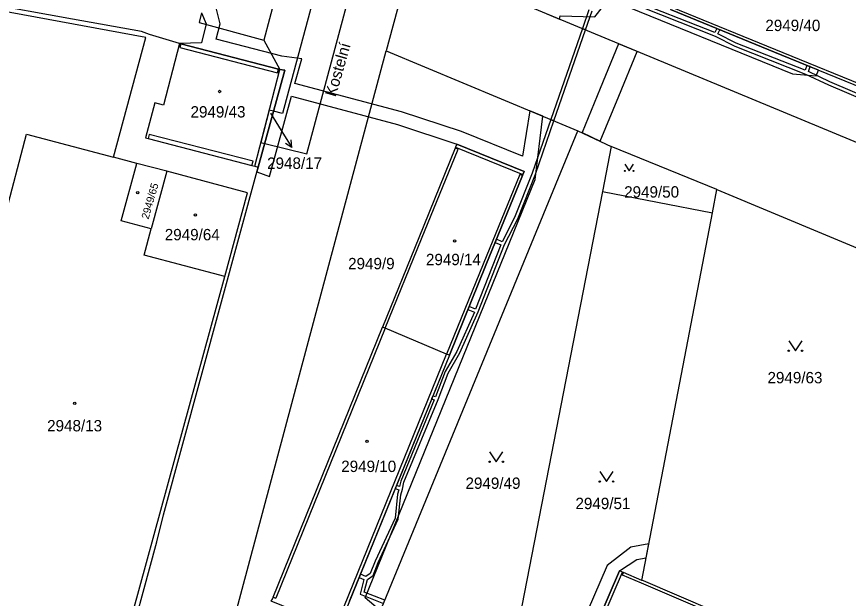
# Model space of a CAD drawing. Extents: x -756746 to -753363, y -1166406 to -1161727.
# Drawn here: x -755744.5 to -755620.1, y -1165127.5 to -1165040.5 of the extents above; entities that cross this region are included whole.
import ezdxf

# ---------------------------------------------------------------- set-up
doc = ezdxf.new("R2010")
doc.units = 0
for name, color, linetype in [('Hranice parcel', 7, 'Continuous'), ('Parcelní čísla', 7, 'Continuous'), ('Pop  PČ popisy', 7, 'Continuous'), ('Vnitřní kresba', 7, 'Continuous'), ('Věcná břemena k části', 7, 'Continuous'), ('Značky budov', 7, 'Continuous'), ('Značky kultur', 7, 'Continuous')]:
    doc.layers.add(name, color=color, linetype=linetype)

msp = doc.modelspace()

# ---------------------------------------------------------------- linework, layer by layer
at = {"layer": 'Hranice parcel'}
for p, q in [((-755694.15, -1164992.45), (-755707.5, -1165044)), ((-755683.72, -1165024.97), (-755689.24, -1165045.59)), ((-755580.55, -1165075.28), (-755679.66, -1165034.04)), ((-755707.5, -1165044), (-755705.14, -1165048.38)), ((-755711.96, -1165130.62), (-755689.24, -1165045.59)), ((-755689.24, -1165045.59), (-755660.56, -1165057.53)), ((-755708.89, -1165062.84), (-755705.14, -1165048.38)), ((-755660.56, -1165057.53), (-755655.58, -1165059.91)), ((-755655.58, -1165059.91), (-755656.89, -1165066.62)), ((-755639.77, -1165066.32), (-755655.58, -1165059.91)), ((-755726.53, -1165062.42), (-755730.02, -1165061.49)), ((-755722.03, -1165063.61), (-755726.53, -1165062.42)), ((-755708.89, -1165062.84), (-755708.36, -1165062.99)), ((-755722.03, -1165063.61), (-755724.37, -1165072.23)), ((-755656.89, -1165066.62), (-755671.06, -1165139.47)), ((-755656.89, -1165066.62), (-755640.45, -1165069.84)), ((-755640.45, -1165069.84), (-755639.77, -1165066.32)), ((-755650.99, -1165124.81), (-755640.45, -1165069.84))]:
    msp.add_line(p, q, dxfattribs=at)
for points in [[(-755730.02, -1165061.49), (-755725.15, -1165043.61), (-755763.91, -1165036.42), (-755763.8, -1165035.81)], [(-755720.11, -1165044.5), (-755724.62, -1165043.15), (-755725.83, -1165042.67), (-755736.12, -1165040.84), (-755763.8, -1165035.81)], [(-755646.7, -1165039.42), (-755630.08, -1165046.22), (-755616.62, -1165051.73)], [(-755716.82, -1165039.9), (-755717.18, -1165041.37), (-755707.5, -1165044)], [(-755720.11, -1165044.5), (-755722.53, -1165053.7), (-755723.82, -1165053.37), (-755725.19, -1165058.61), (-755724.8, -1165058.71), (-755709.29, -1165062.74), (-755708.89, -1165062.84)], [(-755705.14, -1165048.38), (-755705.33, -1165048.33), (-755719.92, -1165044.55), (-755720.11, -1165044.5)], [(-755708.36, -1165062.99), (-755704.4, -1165048.47), (-755705.14, -1165048.38)], [(-755746.26, -1165070.4), (-755742.98, -1165058.05), (-755730.02, -1165061.49)], [(-755711.96, -1165130.62), (-755692.08, -1165134.18), (-755660.56, -1165057.53)], [(-755679.78, -1165091.13), (-755674.32, -1165077.67), (-755668.86, -1165064.24), (-755668.8, -1165064.08), (-755668.61, -1165063.62), (-755678.65, -1165059.54), (-755678.84, -1165060.01), (-755678.9, -1165060.15), (-755684.34, -1165073.56), (-755689.77, -1165086.93)], [(-755724.37, -1165072.23), (-755728.86, -1165071.01), (-755726.53, -1165062.42)], [(-755728.56, -1165137.57), (-755723.53, -1165119.03), (-755722.52, -1165114.97), (-755708.36, -1165062.99)], [(-755713.35, -1165079.35), (-755709.94, -1165066.82), (-755722.03, -1165063.61)], [(-755639.77, -1165066.32), (-755547.43, -1165104.89), (-755539.08, -1165108.48)], [(-755713.35, -1165079.35), (-755725.43, -1165076.14), (-755724.37, -1165072.23)], [(-755758.91, -1165117.98), (-755760.83, -1165126.04), (-755760.61, -1165126.98), (-755760.19, -1165127.81), (-755759.59, -1165128.54), (-755758.8, -1165129.1), (-755757.26, -1165129.61), (-755733.01, -1165136.19), (-755732.05, -1165136.33), (-755731.04, -1165136.21), (-755730.07, -1165135.86), (-755729.34, -1165135.32), (-755728.62, -1165134.5), (-755728.19, -1165133.6), (-755713.35, -1165079.35)], [(-755679.78, -1165091.13), (-755696.12, -1165131.37), (-755696.18, -1165131.51), (-755696.37, -1165131.98), (-755706.41, -1165127.93), (-755706.2, -1165127.51), (-755706.15, -1165127.31), (-755689.77, -1165086.93)], [(-755679.78, -1165091.13), (-755680.19, -1165090.96), (-755689.36, -1165087.09), (-755689.77, -1165086.93)], [(-755650.99, -1165124.81), (-755653.75, -1165123.63), (-755653.91, -1165123.56), (-755654.37, -1165123.37), (-755659.6, -1165135.56), (-755659.14, -1165135.76), (-755658.98, -1165135.82), (-755653.53, -1165138.1)], [(-755594.96, -1165153.1), (-755593.44, -1165149.35), (-755593.9, -1165149.15), (-755594.04, -1165149.09), (-755610.76, -1165141.94), (-755623.98, -1165136.31), (-755640.42, -1165129.31), (-755650.78, -1165124.89), (-755650.99, -1165124.81)]]:
    msp.add_lwpolyline(points, dxfattribs=at)
at = {"layer": 'Pop  PČ popisy'}
for p, q in [((-755706.5, -1165054.92), (-755704.92, -1165057.49)), ((-755704.92, -1165057.49), (-755703.33, -1165060.03)), ((-755703.33, -1165060.03), (-755704.29, -1165059.45)), ((-755703.33, -1165060.03), (-755703.44, -1165058.92))]:
    msp.add_line(p, q, dxfattribs=at)
at = {"layer": 'Vnitřní kresba'}
for p, q in [((-755646.54, -1165039.04), (-755629.92, -1165045.83)), ((-755719.92, -1165044.55), (-755720.06, -1165045.08)), ((-755720.06, -1165045.08), (-755705.47, -1165048.86)), ((-755629.92, -1165045.83), (-755616.46, -1165051.34)), ((-755705.47, -1165048.86), (-755705.33, -1165048.33)), ((-755724.64, -1165058.09), (-755724.8, -1165058.71)), ((-755709.12, -1165062.11), (-755724.64, -1165058.09)), ((-755683.93, -1165073.72), (-755678.49, -1165060.32)), ((-755678.49, -1165060.32), (-755678.9, -1165060.15)), ((-755678.84, -1165060.01), (-755668.8, -1165064.08)), ((-755709.29, -1165062.74), (-755709.12, -1165062.11)), ((-755669.27, -1165064.07), (-755674.72, -1165077.5)), ((-755668.86, -1165064.24), (-755669.27, -1165064.07)), ((-755689.36, -1165087.09), (-755683.93, -1165073.72)), ((-755674.72, -1165077.5), (-755680.19, -1165090.96)), ((-755689.36, -1165087.09), (-755705.75, -1165127.47)), ((-755696.53, -1165131.2), (-755680.19, -1165090.96)), ((-755659.14, -1165135.76), (-755653.91, -1165123.56)), ((-755653.91, -1165124.01), (-755653.75, -1165123.63)), ((-755651.07, -1165125.23), (-755653.91, -1165124.01)), ((-755640.58, -1165129.69), (-755651.07, -1165125.23)), ((-755706.15, -1165127.31), (-755705.75, -1165127.47))]:
    msp.add_line(p, q, dxfattribs=at)
at = {"layer": 'Věcná břemena k části'}
for points in [[(-755773.02, -1164933.35), (-755739.09, -1164940.11), (-755735.59, -1164940.81), (-755736.24, -1164943.97), (-755727.4, -1164945.78), (-755726.74, -1164942.59), (-755684.76, -1164951), (-755679.58, -1164952.63), (-755677.39, -1164953.28), (-755680.26, -1164963.95), (-755704.73, -1165054.95), (-755706.07, -1165054.61), (-755706.71, -1165054.45), (-755707.97, -1165059.29), (-755707.39, -1165059.43), (-755701.08, -1165061.01), (-755675.48, -1164965.34), (-755673.04, -1164956.23), (-755668.71, -1164957.62), (-755668.19, -1164956.01), (-755665.18, -1164956.9)], [(-755665.21, -1165040.05), (-755663.32, -1165040.84), (-755663.23, -1165040.35), (-755658.01, -1165040.52), (-755655.94, -1165037.8), (-755628.5, -1165049.03), (-755624.95, -1165049.33), (-755624.58, -1165048.47), (-755630.08, -1165046.22), (-755646.7, -1165039.42)], [(-755653.51, -1165038.08), (-755640.06, -1165043.38), (-755637.1, -1165044.91)], [(-755609.7, -1165055.85), (-755622.89, -1165050.22), (-755626.11, -1165048.7), (-755625.85, -1165047.95), (-755626.32, -1165047.76), (-755626.57, -1165048.5), (-755636.9, -1165044.45), (-755639.63, -1165043.04), (-755639.34, -1165042.43), (-755639.81, -1165042.24), (-755640.09, -1165042.83), (-755653.31, -1165037.62)], [(-755690.1, -1165129.36), (-755692.35, -1165127.41), (-755666.94, -1165064.85), (-755665.82, -1165055.34), (-755667.73, -1165054.54), (-755668.85, -1165061.36), (-755677.98, -1165057.65), (-755686.94, -1165054.7), (-755702.87, -1165050.45), (-755701.86, -1165046.76), (-755704.83, -1165046.39), (-755714.64, -1165043.85), (-755714.07, -1165041.57), (-755714.59, -1165039.33)], [(-755658.91, -1165039.43), (-755659.89, -1165042.27), (-755659.43, -1165042.46), (-755658.43, -1165039.59)], [(-755716.82, -1165039.9), (-755716.13, -1165041.55), (-755716.84, -1165044.38), (-755720.11, -1165044.5), (-755719.92, -1165044.55), (-755705.33, -1165048.33), (-755705.14, -1165048.38), (-755704.4, -1165048.47), (-755708.36, -1165062.99), (-755708.55, -1165063.7), (-755706.66, -1165064.38), (-755703.39, -1165052.38), (-755687.56, -1165056.6), (-755678.65, -1165059.54), (-755668.61, -1165063.62), (-755668.8, -1165064.08), (-755668.86, -1165064.24), (-755674.32, -1165077.67), (-755679.78, -1165091.13), (-755685.25, -1165104.59), (-755690.67, -1165117.96), (-755694.74, -1165127.98)], [(-755637.1, -1165044.91), (-755626.52, -1165049.06), (-755623.09, -1165050.68), (-755609.66, -1165056.41), (-755606.7, -1165057.71), (-755596.69, -1165061.38), (-755585.64, -1165065.56), (-755584.71, -1165064.26), (-755579.56, -1165052.08), (-755575.95, -1165053.28), (-755570.39, -1165055.31), (-755568.79, -1165055.99), (-755567.22, -1165056.66), (-755566.49, -1165058.34), (-755565.83, -1165058.81)], [(-755689.45, -1165127.77), (-755692.52, -1165126.58), (-755692.04, -1165124.68), (-755691.19, -1165124.09), (-755690.44, -1165122.1), (-755687.42, -1165115.64), (-755687.03, -1165111.99), (-755686.81, -1165111.15), (-755686.57, -1165110.13), (-755681.47, -1165097.76), (-755679.95, -1165093.78), (-755678.21, -1165090.78), (-755675.48, -1165084.64), (-755671.52, -1165074.58), (-755669.56, -1165070.72), (-755666.92, -1165064.05), (-755664.14, -1165056.04), (-755664.6, -1165055.85), (-755667.38, -1165063.87), (-755670.02, -1165070.52), (-755671.87, -1165074.16), (-755672.74, -1165073.77), (-755672.92, -1165074.24), (-755672.07, -1165074.61), (-755675.85, -1165084.21), (-755676.81, -1165083.81), (-755677, -1165084.27), (-755676.04, -1165084.67), (-755678.65, -1165090.56), (-755680.41, -1165093.56), (-755681.84, -1165097.34), (-755682.24, -1165097.18), (-755682.43, -1165097.64), (-755682.03, -1165097.81), (-755687.05, -1165109.97), (-755687.23, -1165110.76), (-755687.68, -1165110.59), (-755687.87, -1165111.06), (-755687.35, -1165111.25), (-755687.53, -1165111.89), (-755687.9, -1165115.5), (-755690.9, -1165121.9), (-755691.61, -1165123.77), (-755692.29, -1165124.24), (-755693.08, -1165123.89), (-755693.27, -1165124.35), (-755692.55, -1165124.67), (-755693.12, -1165126.88), (-755689.64, -1165128.24)]]:
    msp.add_lwpolyline(points, dxfattribs=at)
for points in [[(-755659.43, -1165042.46), (-755659.89, -1165042.27), (-755664.6, -1165055.85), (-755664.14, -1165056.04)], [(-755654.48, -1165044.52), (-755657.23, -1165051.21), (-755659.95, -1165057.82), (-755657.24, -1165059.12), (-755654.45, -1165052.35), (-755651.71, -1165045.67)], [(-755650.34, -1165121.43), (-755649.94, -1165119.33), (-755652.67, -1165119.83), (-755656.2, -1165122.57), (-755662, -1165136.08), (-755669.82, -1165133.09), (-755670.21, -1165135.08), (-755662.27, -1165138.12), (-755659.94, -1165137.59), (-755653.92, -1165140.1), (-755653.53, -1165138.1), (-755658.98, -1165135.82), (-755659.14, -1165135.76), (-755659.6, -1165135.56), (-755654.37, -1165123.37), (-755651.75, -1165121.69)]]:
    msp.add_lwpolyline(points, close=True, dxfattribs=at)
at = {"layer": 'Značky budov'}
for centre in [(-755714.14, -1165051.67), (-755726.38, -1165066.8), (-755717.74, -1165070.14), (-755678.99, -1165074.02), (-755735.8, -1165098.32), (-755692.09, -1165103.98)]:
    msp.add_circle(centre, 0.175, dxfattribs=at)
at = {"layer": 'Značky kultur'}
for points in [[(-755653.57, -1165062.54), (-755652.9, -1165063.55), (-755652.23, -1165062.54)], [(-755629.04, -1165088.95), (-755628.04, -1165090.45), (-755627.04, -1165088.95)], [(-755673.77, -1165105.55), (-755672.77, -1165107.05), (-755671.77, -1165105.55)], [(-755657.29, -1165108.52), (-755656.29, -1165110.02), (-755655.29, -1165108.52)]]:
    msp.add_lwpolyline(points, dxfattribs=at)
for centre, radius in [((-755653.57, -1165063.55), 0.067), ((-755652.23, -1165063.55), 0.067), ((-755629.04, -1165090.45), 0.1), ((-755627.04, -1165090.45), 0.1), ((-755673.77, -1165107.05), 0.1), ((-755671.77, -1165107.05), 0.1), ((-755657.29, -1165110.02), 0.1), ((-755655.29, -1165110.02), 0.1)]:
    msp.add_circle(centre, radius, dxfattribs=at)

# ---------------------------------------------------------------- texts
at = {"layer": 'Parcelní čísla'}
for s, p in [('2949/40', (-755632.54, -1165042.63)), ('2949/43', (-755718.48, -1165055.56)), ('2948/17', (-755707.03, -1165063.24)), ('2949/50', (-755653.65, -1165067.54)), ('2949/64', (-755722.33, -1165073.93)), ('2949/14', (-755683.28, -1165077.65)), ('2949/9', (-755694.92, -1165078.26)), ('2949/63', (-755632.22, -1165095.32)), ('2948/13', (-755739.92, -1165102.51)), ('2949/10', (-755695.95, -1165108.59)), ('2949/49', (-755677.37, -1165111.11)), ('2949/51', (-755660.93, -1165114.14))]:
    msp.add_text(s, height=1.7, dxfattribs=at).set_placement(p)
msp.add_text('2949/65', height=1.139, rotation=74, dxfattribs=at).set_placement((-755724.76, -1165070.85))
at = {"layer": 'Pop  PČ popisy'}
msp.add_text('Kostelní', height=1.7, rotation=74, dxfattribs=at).set_placement((-755696.78, -1165052.57))

doc.saveas('drawing.dxf')
